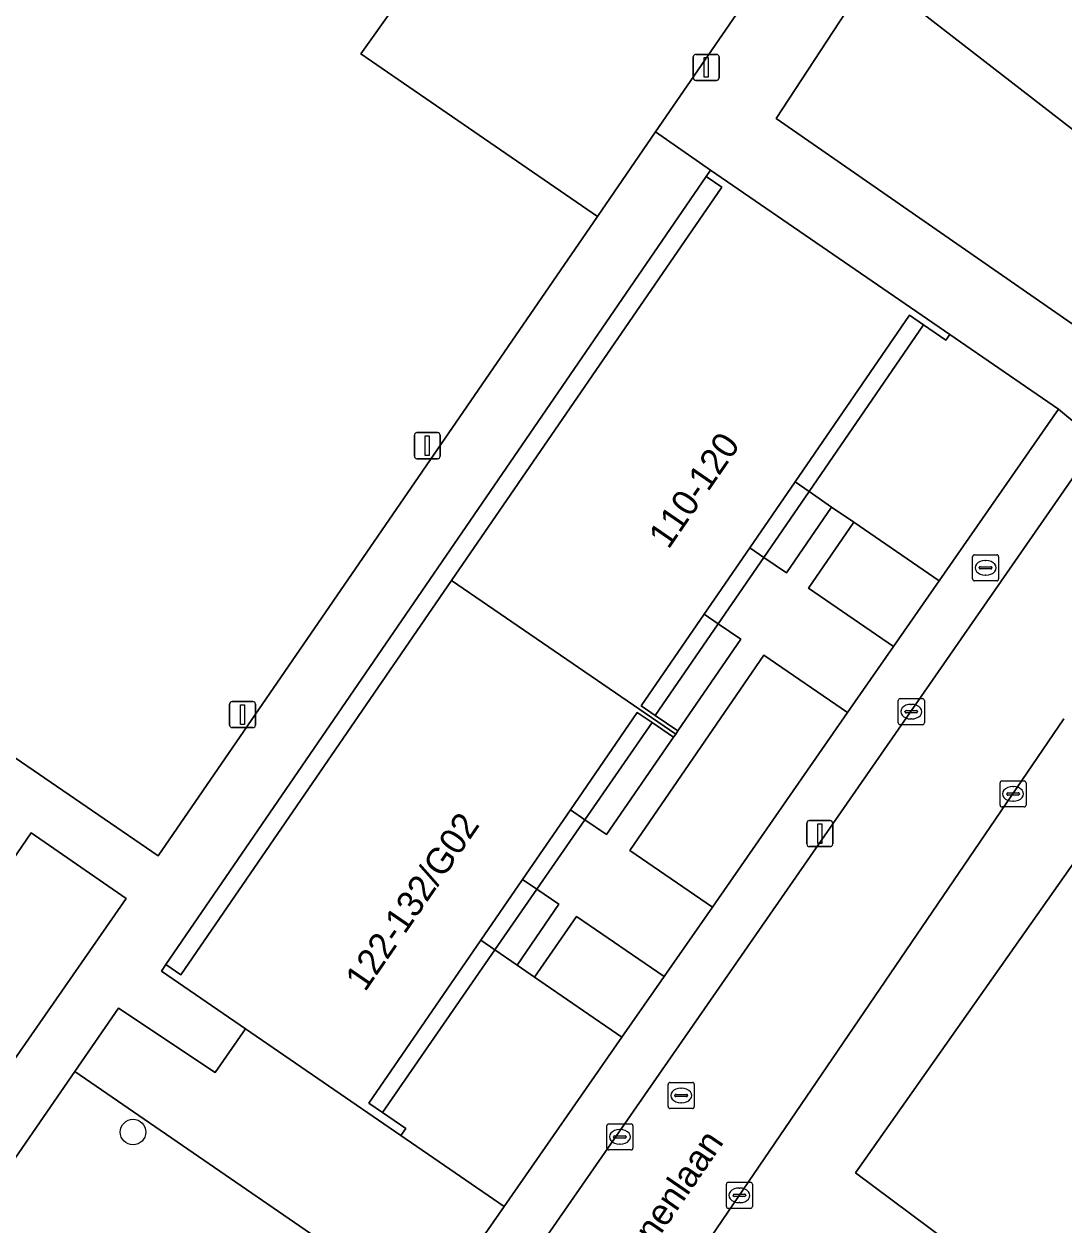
# Model space of a CAD drawing. Extents: x 160023 to 161302, y 384750 to 385707.
# Drawn here: x 160293.71 to 160333.55, y 385325.22 to 385371.24 of the extents above; entities that cross this region are included whole.
import ezdxf

# ---------------------------------------------------------------- set-up
doc = ezdxf.new("R2010")
doc.units = 0
for name, color, linetype in [('IMGEO_Boom', 7, 'Continuous'), ('IMGEO_Brandkraan', 7, 'Continuous'), ('IMGEO_Groenvoorziening', 7, 'Continuous'), ('IMGEO_Haag', 7, 'Continuous'), ('IMGEO_Kolk', 7, 'Continuous'), ('IMGEO_Lichtmast', 7, 'Continuous'), ('IMGEO_Openbare_ruimte_label', 7, 'Continuous'), ('IMGEO_Pand', 7, 'Continuous'), ('IMGEO_Pand_nummerreeks', 7, 'Continuous'), ('IMGEO_Rijbaan_lokaal_open', 7, 'Continuous'), ('IMGEO_Rioolput', 7, 'Continuous'), ('IMGEO_Voetpad_open', 7, 'Continuous')]:
    doc.layers.add(name, color=color, linetype=linetype)

msp = doc.modelspace()

# ---------------------------------------------------------------- linework, layer by layer
at = {"layer": 'IMGEO_Boom'}
msp.add_circle((160297.889, 385328.777), 0.489, dxfattribs=at)
at = {"layer": 'IMGEO_Brandkraan'}
for p, q in [((160330.051, 385349.974), (160330.051, 385350.826)), ((160330.126, 385350.9), (160330.978, 385350.9)), ((160330.539, 385350.68), (160330.564, 385350.68)), ((160331.052, 385350.826), (160331.052, 385349.974)), ((160330.31, 385350.394), (160330.31, 385350.406)), ((160330.748, 385350.357), (160330.35, 385350.357)), ((160330.353, 385350.443), (160330.751, 385350.443)), ((160330.562, 385350.12), (160330.537, 385350.12)), ((160330.794, 385350.406), (160330.794, 385350.394)), ((160330.978, 385349.9), (160330.126, 385349.9))]:
    msp.add_line(p, q, dxfattribs=at)
for points in [[(160330.051, 385349.974), (160330.051, 385350.826)], [(160330.126, 385350.9), (160330.978, 385350.9)], [(160331.052, 385350.826), (160331.052, 385349.974)], [(160330.978, 385349.9), (160330.126, 385349.9)]]:
    msp.add_lwpolyline(points, dxfattribs=at)
for centre, radius, start, end in [((160330.128, 385350.824), 0.0765, 91.552, 178.448), ((160330.128, 385350.824), 0.0765, 91.552, 178.448), ((160330.976, 385350.824), 0.0765, 1.552, 88.448), ((160330.976, 385350.824), 0.0765, 1.552, 88.448), ((160330.35, 385350.403), 0.0403, 85.8775, 175.7526), ((160330.347, 385350.393), 0.0366, 178.938, 274.7102), ((160330.751, 385350.4), 0.043, 264.8664, 352.4533), ((160330.755, 385350.405), 0.0386, 1.7309, 96.639), ((160330.128, 385349.976), 0.0765, 181.552, 268.448), ((160330.128, 385349.976), 0.0765, 181.552, 268.448), ((160330.976, 385349.976), 0.0765, 271.552, 358.448), ((160330.976, 385349.976), 0.0765, 271.552, 358.448)]:
    msp.add_arc(centre, radius, start, end, dxfattribs=at)
for centre, major_axis, ratio, start_param, end_param in [((160330.538, 385350.4), (-0.387, 0.002), 0.722429, 4.712389, 7.853982), ((160330.563, 385350.4), (-0.39, 0.002), 0.717154, 1.570796, 4.712389)]:
    msp.add_ellipse(centre, major_axis=major_axis, ratio=ratio, start_param=start_param, end_param=end_param, dxfattribs=at)
at = {"layer": 'IMGEO_Groenvoorziening'}
for points in [[(160315.68, 385363.866), (160306.615, 385370.103), (160313.003, 385379.066), (160289.333, 385396.646), (160287.972, 385399.436), (160280.314, 385415.136), (160263.246, 385389.432), (160260.904, 385385.906), (160264.985, 385383.044), (160264.09, 385381.775), (160255.248, 385369.236), (160298.852, 385339.366)], [(160313.003, 385379.066), (160306.615, 385370.103), (160315.68, 385363.866), (160317.907, 385367.108), (160321.69, 385372.616)], [(160329.427, 385378.337), (160326.036, 385373.28), (160326.164, 385373.185), (160341.261, 385361.489), (160348.057, 385365.324), (160341.324, 385374.825), (160337.094, 385376.363), (160332.682, 385377.332)], [(160326.164, 385373.185), (160322.531, 385367.621), (160336.709, 385357.777), (160341.261, 385361.489)], [(160323.788, 385353.323), (160323.252, 385353.691), (160321.52, 385351.167), (160322.056, 385350.799)], [(160324.652, 385352.73), (160323.788, 385353.323), (160322.056, 385350.799), (160322.919, 385350.206)], [(160328.775, 385349.899), (160325.503, 385352.145), (160323.771, 385349.622), (160327.028, 385347.387)], [(160317.898, 385344.741), (160320.309, 385348.254), (160319.773, 385348.622), (160317.361, 385345.109)], [(160320.309, 385348.254), (160317.898, 385344.741), (160318.761, 385344.148), (160321.172, 385347.662)], [(160325.265, 385344.851), (160322.062, 385347.051), (160316.923, 385339.564), (160320.083, 385337.395)], [(160357.697, 385345.725), (160354.718, 385341.545), (160353.056, 385342.687), (160345.613, 385332.114), (160334.44, 385339.82), (160325.57, 385327.213), (160343.235, 385314.042), (160339.974, 385309.507), (160394.21, 385269.049), (160405.856, 385284.994), (160415.293, 385297.914), (160400.011, 385309.258), (160402.452, 385312.526), (160390.707, 385321.238), (160390.121, 385320.417), (160384.461, 385324.633), (160385.071, 385325.42)], [(160314.648, 385341.127), (160315.201, 385340.747), (160317.773, 385344.469), (160317.208, 385344.857)], [(160316.033, 385340.176), (160318.595, 385343.905), (160317.773, 385344.469), (160315.201, 385340.747)], [(160285.735, 385332), (160284.773, 385330.587), (160290.126, 385326.94), (160297.628, 385337.723), (160293.982, 385340.246), (160291.635, 385336.821), (160290.042, 385337.923), (160285.908, 385331.882)], [(160313.359, 385338.081), (160312.814, 385338.456), (160311.213, 385336.125), (160311.752, 385335.755)], [(160313.359, 385338.081), (160311.752, 385335.755), (160312.6, 385335.173), (160314.2, 385337.504)], [(160314.874, 385337.04), (160313.274, 385334.71), (160316.619, 385332.413), (160318.233, 385334.735)], [(160302.194, 385332.736), (160301.031, 385331.055), (160297.333, 385333.526), (160295.658, 385331.097), (160309.222, 385321.772), (160312.11, 385325.926), (160308.154, 385328.644)]]:
    msp.add_lwpolyline(points, close=True, dxfattribs=at)
for points in [[(160325.57, 385327.213), (160334.44, 385339.82), (160339.283, 385346.647)], [(160333.555, 385344.612), (160319.859, 385324.51), (160321.516, 385323.274), (160339.974, 385309.507), (160343.235, 385314.042), (160325.57, 385327.213)], [(160309.222, 385321.772), (160295.658, 385331.097), (160288.926, 385321.336), (160300.756, 385313.228)]]:
    msp.add_lwpolyline(points, dxfattribs=at)
at = {"layer": 'IMGEO_Haag'}
for points in [[(160328.775, 385349.899), (160325.503, 385352.145), (160323.771, 385349.622), (160327.028, 385347.387)], [(160318.233, 385334.735), (160314.874, 385337.04), (160313.274, 385334.71), (160316.619, 385332.413)]]:
    msp.add_lwpolyline(points, close=True, dxfattribs=at)
at = {"layer": 'IMGEO_Kolk'}
for p, q in [((160327.205, 385344.462), (160327.205, 385345.314)), ((160327.28, 385345.388), (160328.132, 385345.388)), ((160327.693, 385345.168), (160327.718, 385345.168)), ((160328.206, 385345.314), (160328.206, 385344.462)), ((160327.464, 385344.882), (160327.464, 385344.894)), ((160327.902, 385344.845), (160327.504, 385344.845)), ((160327.507, 385344.931), (160327.905, 385344.931)), ((160327.716, 385344.608), (160327.691, 385344.608)), ((160327.948, 385344.894), (160327.948, 385344.882)), ((160328.132, 385344.388), (160327.28, 385344.388)), ((160331.179, 385342.235), (160332.031, 385342.235)), ((160331.104, 385341.309), (160331.104, 385342.161)), ((160331.363, 385341.729), (160331.363, 385341.741)), ((160331.406, 385341.778), (160331.804, 385341.778)), ((160331.592, 385342.015), (160331.617, 385342.015)), ((160331.847, 385341.741), (160331.847, 385341.729)), ((160332.105, 385342.161), (160332.105, 385341.309)), ((160331.801, 385341.692), (160331.403, 385341.692)), ((160331.615, 385341.455), (160331.59, 385341.455)), ((160332.031, 385341.235), (160331.179, 385341.235)), ((160316.04, 385328.165), (160316.04, 385329.017)), ((160316.115, 385329.091), (160316.967, 385329.091)), ((160316.528, 385328.871), (160316.553, 385328.871)), ((160317.041, 385329.017), (160317.041, 385328.165)), ((160316.299, 385328.585), (160316.299, 385328.597)), ((160316.737, 385328.548), (160316.339, 385328.548)), ((160316.342, 385328.634), (160316.74, 385328.634)), ((160316.783, 385328.597), (160316.783, 385328.585)), ((160316.967, 385328.091), (160316.115, 385328.091)), ((160316.551, 385328.311), (160316.526, 385328.311)), ((160320.62, 385325.926), (160320.62, 385326.778)), ((160320.695, 385326.852), (160321.547, 385326.852)), ((160321.108, 385326.632), (160321.133, 385326.632)), ((160321.621, 385326.778), (160321.621, 385325.926)), ((160320.879, 385326.346), (160320.879, 385326.358)), ((160321.317, 385326.309), (160320.919, 385326.309)), ((160320.922, 385326.395), (160321.32, 385326.395)), ((160321.131, 385326.072), (160321.106, 385326.072)), ((160321.363, 385326.358), (160321.363, 385326.346)), ((160321.547, 385325.852), (160320.695, 385325.852))]:
    msp.add_line(p, q, dxfattribs=at)
for points in [[(160327.205, 385344.462), (160327.205, 385345.314)], [(160327.28, 385345.388), (160328.132, 385345.388)], [(160328.206, 385345.314), (160328.206, 385344.462)], [(160328.132, 385344.388), (160327.28, 385344.388)], [(160331.179, 385342.235), (160332.031, 385342.235)], [(160331.104, 385341.309), (160331.104, 385342.161)], [(160332.105, 385342.161), (160332.105, 385341.309)], [(160332.031, 385341.235), (160331.179, 385341.235)], [(160316.04, 385328.165), (160316.04, 385329.017)], [(160316.115, 385329.091), (160316.967, 385329.091)], [(160317.041, 385329.017), (160317.041, 385328.165)], [(160316.967, 385328.091), (160316.115, 385328.091)], [(160320.62, 385325.926), (160320.62, 385326.778)], [(160320.695, 385326.852), (160321.547, 385326.852)], [(160321.621, 385326.778), (160321.621, 385325.926)], [(160321.547, 385325.852), (160320.695, 385325.852)]]:
    msp.add_lwpolyline(points, dxfattribs=at)
for centre, radius, start, end in [((160327.282, 385345.312), 0.0765, 91.552, 178.448), ((160327.282, 385345.312), 0.0765, 91.552, 178.448), ((160328.13, 385345.312), 0.0765, 1.552, 88.448), ((160328.13, 385345.312), 0.0765, 1.552, 88.448), ((160327.504, 385344.891), 0.0403, 85.8775, 175.7526), ((160327.501, 385344.881), 0.0366, 178.938, 274.7102), ((160327.905, 385344.888), 0.043, 264.8664, 352.4533), ((160327.909, 385344.893), 0.0386, 1.7309, 96.639), ((160327.282, 385344.464), 0.0765, 181.552, 268.448), ((160327.282, 385344.464), 0.0765, 181.552, 268.448), ((160328.13, 385344.464), 0.0765, 271.552, 358.448), ((160328.13, 385344.464), 0.0765, 271.552, 358.448), ((160331.181, 385342.159), 0.0765, 91.552, 178.448), ((160331.181, 385342.159), 0.0765, 91.552, 178.448), ((160332.029, 385342.159), 0.0765, 1.552, 88.448), ((160332.029, 385342.159), 0.0765, 1.552, 88.448), ((160331.403, 385341.738), 0.0403, 85.8775, 175.7526), ((160331.4, 385341.728), 0.0366, 178.938, 274.7102), ((160331.804, 385341.735), 0.043, 264.8664, 352.4533), ((160331.808, 385341.74), 0.0386, 1.7309, 96.639), ((160331.181, 385341.311), 0.0765, 181.552, 268.448), ((160331.181, 385341.311), 0.0765, 181.552, 268.448), ((160332.029, 385341.311), 0.0765, 271.552, 358.448), ((160332.029, 385341.311), 0.0765, 271.552, 358.448), ((160316.117, 385329.015), 0.0765, 91.552, 178.448), ((160316.117, 385329.015), 0.0765, 91.552, 178.448), ((160316.965, 385329.015), 0.0765, 1.552, 88.448), ((160316.965, 385329.015), 0.0765, 1.552, 88.448), ((160316.339, 385328.594), 0.0403, 85.8775, 175.7526), ((160316.336, 385328.584), 0.0366, 178.938, 274.7102), ((160316.74, 385328.591), 0.043, 264.8664, 352.4533), ((160316.744, 385328.596), 0.0386, 1.7309, 96.639), ((160316.117, 385328.167), 0.0765, 181.552, 268.448), ((160316.117, 385328.167), 0.0765, 181.552, 268.448), ((160316.965, 385328.167), 0.0765, 271.552, 358.448), ((160316.965, 385328.167), 0.0765, 271.552, 358.448), ((160320.697, 385326.776), 0.0765, 91.552, 178.448), ((160320.697, 385326.776), 0.0765, 91.552, 178.448), ((160321.545, 385326.776), 0.0765, 1.552, 88.448), ((160321.545, 385326.776), 0.0765, 1.552, 88.448), ((160320.919, 385326.355), 0.0403, 85.8775, 175.7526), ((160320.916, 385326.345), 0.0366, 178.938, 274.7102), ((160321.32, 385326.352), 0.043, 264.8664, 352.4533), ((160321.324, 385326.357), 0.0386, 1.7309, 96.639), ((160320.697, 385325.928), 0.0765, 181.552, 268.448), ((160320.697, 385325.928), 0.0765, 181.552, 268.448), ((160321.545, 385325.928), 0.0765, 271.552, 358.448), ((160321.545, 385325.928), 0.0765, 271.552, 358.448)]:
    msp.add_arc(centre, radius, start, end, dxfattribs=at)
for centre, major_axis, ratio, start_param, end_param in [((160327.692, 385344.888), (-0.387, 0.002), 0.722429, 4.712389, 7.853982), ((160327.717, 385344.888), (-0.39, 0.002), 0.717154, 1.570796, 4.712389), ((160331.591, 385341.735), (-0.387, 0.002), 0.722429, 4.712389, 7.853982), ((160331.616, 385341.735), (-0.39, 0.002), 0.717154, 1.570796, 4.712389), ((160316.527, 385328.591), (-0.387, 0.002), 0.722429, 4.712389, 7.853982), ((160316.552, 385328.591), (-0.39, 0.002), 0.717154, 1.570796, 4.712389), ((160321.107, 385326.352), (-0.387, 0.002), 0.722429, 4.712389, 7.853982), ((160321.132, 385326.352), (-0.39, 0.002), 0.717154, 1.570796, 4.712389)]:
    msp.add_ellipse(centre, major_axis=major_axis, ratio=ratio, start_param=start_param, end_param=end_param, dxfattribs=at)
at = {"layer": 'IMGEO_Lichtmast'}
for p, q in [((160319.351, 385369.177), (160319.351, 385369.977)), ((160319.351, 385369.977), (160319.351, 385369.177)), ((160319.451, 385370.077), (160320.241, 385370.077)), ((160320.241, 385370.077), (160319.451, 385370.077)), ((160320.341, 385369.977), (160320.341, 385369.177)), ((160320.341, 385369.177), (160320.341, 385369.977)), ((160320.241, 385369.077), (160319.451, 385369.077)), ((160319.451, 385369.077), (160320.241, 385369.077)), ((160308.766, 385355.58), (160309.556, 385355.58)), ((160309.556, 385355.58), (160308.766, 385355.58)), ((160308.666, 385354.68), (160308.666, 385355.48)), ((160308.666, 385355.48), (160308.666, 385354.68)), ((160309.656, 385355.48), (160309.656, 385354.68)), ((160309.656, 385354.68), (160309.656, 385355.48)), ((160309.556, 385354.58), (160308.766, 385354.58)), ((160308.766, 385354.58), (160309.556, 385354.58)), ((160301.588, 385344.376), (160301.588, 385345.176)), ((160301.588, 385345.176), (160301.588, 385344.376)), ((160301.688, 385345.276), (160302.478, 385345.276)), ((160302.478, 385345.276), (160301.688, 385345.276)), ((160302.578, 385345.176), (160302.578, 385344.376)), ((160302.578, 385344.376), (160302.578, 385345.176)), ((160302.478, 385344.276), (160301.688, 385344.276)), ((160301.688, 385344.276), (160302.478, 385344.276)), ((160323.704, 385339.816), (160323.704, 385340.616)), ((160323.704, 385340.616), (160323.704, 385339.816)), ((160323.804, 385340.716), (160324.594, 385340.716)), ((160324.594, 385340.716), (160323.804, 385340.716)), ((160324.694, 385340.616), (160324.694, 385339.816)), ((160324.694, 385339.816), (160324.694, 385340.616)), ((160324.594, 385339.716), (160323.804, 385339.716)), ((160323.804, 385339.716), (160324.594, 385339.716))]:
    msp.add_line(p, q, dxfattribs=at)
for points in [[(160319.771, 385369.952), (160319.921, 385369.952), (160319.921, 385369.202), (160319.771, 385369.202), (160319.771, 385369.952)], [(160309.086, 385355.455), (160309.236, 385355.455), (160309.236, 385354.705), (160309.086, 385354.705), (160309.086, 385355.455)], [(160302.008, 385345.151), (160302.158, 385345.151), (160302.158, 385344.401), (160302.008, 385344.401), (160302.008, 385345.151)], [(160324.124, 385340.591), (160324.274, 385340.591), (160324.274, 385339.841), (160324.124, 385339.841), (160324.124, 385340.591)]]:
    msp.add_lwpolyline(points, dxfattribs=at)
for centre, start, end in [((160319.451, 385369.977), 90, 180), ((160319.451, 385369.977), 90, 180), ((160320.241, 385369.977), 0, 90), ((160320.241, 385369.977), 360, 90), ((160319.451, 385369.177), 180, 270), ((160319.451, 385369.177), 180, 270), ((160320.241, 385369.177), 270, 0), ((160320.241, 385369.177), 270, 0), ((160308.766, 385355.48), 90, 180), ((160308.766, 385355.48), 90, 180), ((160309.556, 385355.48), 0, 90), ((160309.556, 385355.48), 360, 90), ((160308.766, 385354.68), 180, 270), ((160308.766, 385354.68), 180, 270), ((160309.556, 385354.68), 270, 0), ((160309.556, 385354.68), 270, 0), ((160301.688, 385345.176), 90, 180), ((160301.688, 385345.176), 90, 180), ((160302.478, 385345.176), 0, 90), ((160302.478, 385345.176), 360, 90), ((160301.688, 385344.376), 180, 270), ((160301.688, 385344.376), 180, 270), ((160302.478, 385344.376), 270, 0), ((160302.478, 385344.376), 270, 0), ((160323.804, 385340.616), 90, 180), ((160323.804, 385340.616), 90, 180), ((160324.594, 385340.616), 0, 90), ((160324.594, 385340.616), 360, 90), ((160323.804, 385339.816), 180, 270), ((160323.804, 385339.816), 180, 270), ((160324.594, 385339.816), 270, 0), ((160324.594, 385339.816), 270, 0)]:
    msp.add_arc(centre, 0.1, start, end, dxfattribs=at)
at = {"layer": 'IMGEO_Pand'}
for points in [[(160320.01, 385365.634), (160319.85, 385365.401), (160320.444, 385364.993), (160310.091, 385349.912), (160318.678, 385344.027), (160318.761, 385344.148), (160317.898, 385344.741), (160317.361, 385345.109), (160319.773, 385348.622), (160321.52, 385351.167), (160323.252, 385353.691), (160327.641, 385360.085), (160328.177, 385359.717), (160329.035, 385359.128), (160329.18, 385359.339)], [(160299.716, 385334.799), (160299.143, 385335.193), (160298.974, 385334.946), (160302.194, 385332.736), (160308.154, 385328.644), (160308.336, 385328.909), (160307.444, 385329.521), (160306.925, 385329.878), (160311.213, 385336.125), (160312.814, 385338.456), (160314.648, 385341.127), (160317.208, 385344.857), (160317.773, 385344.469), (160318.595, 385343.905), (160318.678, 385344.027), (160310.091, 385349.912)]]:
    msp.add_lwpolyline(points, close=True, dxfattribs=at)
at = {"layer": 'IMGEO_Rijbaan_lokaal_open'}
for points in [[(160323.252, 385353.691), (160323.788, 385353.323), (160328.177, 385359.717), (160327.641, 385360.085)], [(160333.347, 385356.477), (160329.18, 385359.339), (160329.035, 385359.128), (160328.177, 385359.717), (160323.788, 385353.323), (160324.652, 385352.73), (160325.503, 385352.145), (160328.775, 385349.899)], [(160311.752, 385335.755), (160311.213, 385336.125), (160306.925, 385329.878), (160307.444, 385329.521)], [(160316.619, 385332.413), (160313.274, 385334.71), (160312.6, 385335.173), (160311.752, 385335.755), (160307.444, 385329.521), (160308.336, 385328.909), (160308.154, 385328.644), (160312.11, 385325.926)]]:
    msp.add_lwpolyline(points, close=True, dxfattribs=at)
for points in [[(160343.195, 385344.864), (160344.637, 385343.9), (160346.853, 385346.948), (160334.85, 385355.222), (160304.94, 385312.099)], [(160318.625, 385322.728), (160319.859, 385324.51), (160333.555, 385344.612)]]:
    msp.add_lwpolyline(points, dxfattribs=at)
at = {"layer": 'IMGEO_Rioolput'}
for p, q in [((160318.465, 385330.677), (160319.317, 385330.677)), ((160318.39, 385329.751), (160318.39, 385330.603)), ((160318.692, 385330.22), (160319.09, 385330.22)), ((160318.878, 385330.457), (160318.903, 385330.457)), ((160319.391, 385330.603), (160319.391, 385329.751)), ((160318.649, 385330.171), (160318.649, 385330.183)), ((160319.087, 385330.134), (160318.689, 385330.134)), ((160318.901, 385329.897), (160318.876, 385329.897)), ((160319.133, 385330.183), (160319.133, 385330.171)), ((160319.317, 385329.677), (160318.465, 385329.677))]:
    msp.add_line(p, q, dxfattribs=at)
for points in [[(160318.465, 385330.677), (160319.317, 385330.677)], [(160318.39, 385329.751), (160318.39, 385330.603)], [(160319.391, 385330.603), (160319.391, 385329.751)], [(160319.317, 385329.677), (160318.465, 385329.677)]]:
    msp.add_lwpolyline(points, dxfattribs=at)
for centre, radius, start, end in [((160318.467, 385330.601), 0.0765, 91.552, 178.448), ((160318.467, 385330.601), 0.0765, 91.552, 178.448), ((160319.315, 385330.601), 0.0765, 1.552, 88.448), ((160319.315, 385330.601), 0.0765, 1.552, 88.448), ((160318.689, 385330.18), 0.0403, 85.8775, 175.7526), ((160319.094, 385330.182), 0.0386, 1.7309, 96.639), ((160318.467, 385329.753), 0.0765, 181.552, 268.448), ((160318.467, 385329.753), 0.0765, 181.552, 268.448), ((160318.686, 385330.17), 0.0366, 178.938, 274.7102), ((160319.09, 385330.177), 0.043, 264.8664, 352.4533), ((160319.315, 385329.753), 0.0765, 271.552, 358.448), ((160319.315, 385329.753), 0.0765, 271.552, 358.448)]:
    msp.add_arc(centre, radius, start, end, dxfattribs=at)
for centre, major_axis, ratio, start_param, end_param in [((160318.877, 385330.177), (-0.387, 0.002), 0.722429, 4.712389, 7.853982), ((160318.902, 385330.177), (-0.39, 0.002), 0.717154, 1.570796, 4.712389)]:
    msp.add_ellipse(centre, major_axis=major_axis, ratio=ratio, start_param=start_param, end_param=end_param, dxfattribs=at)
at = {"layer": 'IMGEO_Voetpad_open'}
for points in [[(160321.69, 385372.616), (160317.907, 385367.108), (160320.01, 385365.634), (160329.18, 385359.339), (160333.347, 385356.477), (160334.85, 385355.222), (160346.853, 385346.948), (160353.056, 385342.687), (160354.718, 385341.545), (160357.697, 385345.725), (160355.211, 385347.855), (160353.189, 385346.335), (160350.714, 385348.053), (160347.267, 385350.446), (160336.709, 385357.777), (160322.531, 385367.621), (160326.164, 385373.185)], [(160288.926, 385321.336), (160295.658, 385331.097), (160297.333, 385333.526), (160301.031, 385331.055), (160302.194, 385332.736), (160298.974, 385334.946), (160299.143, 385335.193), (160319.85, 385365.401), (160320.01, 385365.634), (160317.907, 385367.108), (160315.68, 385363.866), (160298.852, 385339.366), (160255.248, 385369.236)], [(160334.85, 385355.222), (160333.347, 385356.477), (160328.775, 385349.899), (160327.028, 385347.387), (160325.265, 385344.851), (160320.083, 385337.395), (160318.233, 385334.735), (160316.619, 385332.413), (160312.11, 385325.926), (160309.222, 385321.772), (160303.699, 385313.827)], [(160304.94, 385312.099), (160334.85, 385355.222)], [(160291.635, 385336.821), (160293.982, 385340.246), (160297.628, 385337.723), (160290.126, 385326.94)]]:
    msp.add_lwpolyline(points, dxfattribs=at)
for points in [[(160319.85, 385365.401), (160299.143, 385335.193), (160299.716, 385334.799), (160310.091, 385349.912), (160320.444, 385364.993)], [(160322.062, 385347.051), (160325.265, 385344.851), (160327.028, 385347.387), (160323.771, 385349.622), (160325.503, 385352.145), (160324.652, 385352.73), (160322.919, 385350.206), (160322.056, 385350.799), (160320.309, 385348.254), (160321.172, 385347.662), (160318.761, 385344.148), (160318.678, 385344.027), (160318.595, 385343.905), (160316.033, 385340.176), (160315.201, 385340.747), (160313.359, 385338.081), (160314.2, 385337.504), (160312.6, 385335.173), (160313.274, 385334.71), (160314.874, 385337.04), (160318.233, 385334.735), (160320.083, 385337.395), (160316.923, 385339.564)], [(160322.056, 385350.799), (160321.52, 385351.167), (160319.773, 385348.622), (160320.309, 385348.254)], [(160315.201, 385340.747), (160314.648, 385341.127), (160312.814, 385338.456), (160313.359, 385338.081)]]:
    msp.add_lwpolyline(points, close=True, dxfattribs=at)

# ---------------------------------------------------------------- texts
at = {"layer": 'IMGEO_Openbare_ruimte_label'}
msp.add_text('van Thienenlaan', height=1, rotation=55.5948, dxfattribs=at).set_placement((160314.963, 385320.236))
at = {"layer": 'IMGEO_Pand_nummerreeks'}
for s, rotation, p in [('110-120', 55.5331, (160318.402, 385351.078)), ('122-132/G02', 55.5306, (160306.778, 385334.117))]:
    msp.add_text(s, height=1, rotation=rotation, dxfattribs=at).set_placement(p)

doc.saveas('drawing.dxf')
